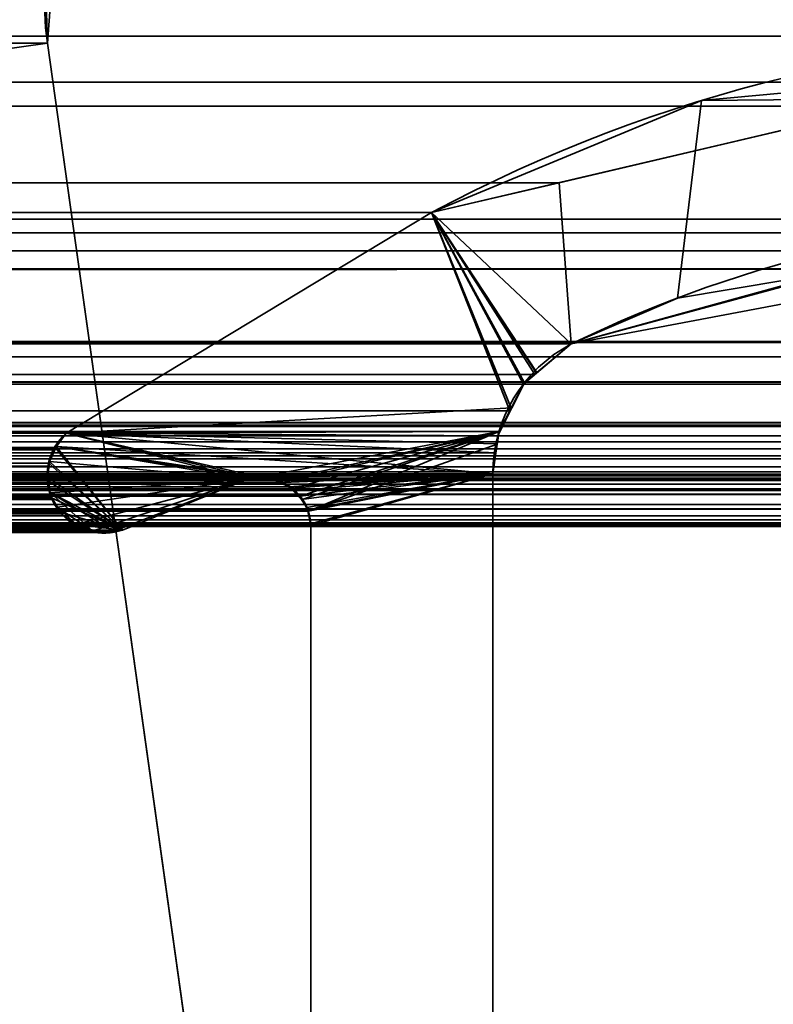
# Model space of a CAD drawing. Header units: millimetres. Extents: x -603 to 3703, y -121 to 193.
# Tile 277 of 656: x 401.39 to 405.55, y 8.9 to 14.33. Entities that reach past the tile are written whole.
import ezdxf

# ---------------------------------------------------------------- set-up
doc = ezdxf.new("R2010")
doc.units = ezdxf.units.MM
doc.layers.add('151', color=7, linetype='Continuous', true_color=0xffffff)

# ---------------------------------------------------------------- blocks, each defined once
blk = doc.blocks.new('UG_SURFACE_001')
at = {"layer": '151', "color": 252, "linetype": 'Continuous', "lineweight": 35}
for points in [[(603, -18, 2212.25), (603, 174.4, 2212.25), (-603, 174.4, 2212.25), (-603, -18, 2212.25)], [(-453, -18, 2062.2499), (-453, 174.4, 2062.2499), (453, 174.4, 2062.2499), (453, -18, 2062.2499)]]:
    blk.add_3dface(points, dxfattribs=at)
blk = doc.blocks.new('UG_SURFACE_010')
at = {"layer": '151', "color": 7, "linetype": 'Continuous', "lineweight": 35}
for points in [[(-409.1801, 13.8524, 2018.43), (409.1801, 13.8524, 2018.43), (407.8079, 14.2393, 2017.0579)], [(-407.8079, 14.2393, 2017.0579), (-409.1801, 13.8524, 2018.43), (407.8079, 14.2393, 2017.0579)], [(407.8079, 14.2393, 2017.0579), (406.7246, 13.9851, 2015.9745), (-406.7246, 13.9851, 2015.9745), (-407.8079, 14.2393, 2017.0579)], [(404.3656, 13.4315, 2013.6156), (-404.3656, 13.4315, 2013.6156), (-406.7246, 13.9851, 2015.9745), (406.7246, 13.9851, 2015.9745)], [(406.2989, 13.0566, 2015.5489), (404.4322, 12.5427, 2013.6821), (404.3656, 13.4315, 2013.6156), (406.7246, 13.9851, 2015.9745)], [(409.1801, 13.8524, 2018.43), (-409.1801, 13.8524, 2018.43), (-411.652, 13.1555, 2020.9019), (411.652, 13.1555, 2020.9019)], [(403.663, 13.2666, 2012.913), (-403.663, 13.2666, 2012.913), (-404.3656, 13.4315, 2013.6156), (404.3656, 13.4315, 2013.6156)], [(403.663, 13.2666, 2012.913), (404.3656, 13.4315, 2013.6156), (404.4322, 12.5427, 2013.6821), (404.2326, 12.3749, 2013.4826)], [(403.663, 13.2666, 2012.913), (401.6499, 12.0514, 2010.9), (-401.6499, 12.0514, 2010.9), (-403.663, 13.2666, 2012.913)], [(404.0937, 12.1752, 2013.3438), (404.0347, 12.0607, 2013.2847), (401.6499, 12.0514, 2010.9), (403.663, 13.2666, 2012.913)], [(403.663, 13.2666, 2012.913), (404.1691, 12.3216, 2013.4192), (404.0937, 12.1752, 2013.3438)], [(404.2326, 12.3749, 2013.4826), (404.1691, 12.3216, 2013.4192), (403.663, 13.2666, 2012.913)], [(406.9324, 13.231, 2016.1824), (-408.4429, 13.138, 2017.6928), (-408.0881, 13.2339, 2017.338)], [(406.9324, 13.231, 2016.1824), (408.4286, 12.9555, 2017.6785), (-408.4429, 13.138, 2017.6928)], [(-408.0881, 13.2339, 2017.338), (406.2989, 13.0566, 2015.5489), (406.9324, 13.231, 2016.1824)], [(-408.0881, 13.2339, 2017.338), (-406.3101, 12.8978, 2015.5602), (406.2989, 13.0566, 2015.5489)], [(413.4445, 12.0875, 2022.6946), (411.652, 13.1555, 2020.9019), (-411.652, 13.1555, 2020.9019), (-413.4445, 12.0875, 2022.6946)], [(-410.595, 12.5565, 2019.845), (-408.4429, 13.138, 2017.6928), (408.4286, 12.9555, 2017.6785)], [(406.2989, 13.0566, 2015.5489), (-406.3101, 12.8978, 2015.5602), (-404.4322, 12.5427, 2013.6821)], [(-404.4322, 12.5427, 2013.6821), (404.4322, 12.5427, 2013.6821), (406.2989, 13.0566, 2015.5489)], [(408.4286, 12.9555, 2017.6785), (410.595, 12.5565, 2019.845), (-410.595, 12.5565, 2019.845)], [(-410.7077, 12.4722, 2019.9578), (-410.595, 12.5565, 2019.845), (410.595, 12.5565, 2019.845)], [(410.595, 12.5565, 2019.845), (410.605, 12.552, 2019.855), (-410.7077, 12.4722, 2019.9578)], [(410.605, 12.552, 2019.855), (410.7073, 12.4721, 2019.9573), (-410.7077, 12.4722, 2019.9578)], [(404.4322, 12.5427, 2013.6821), (-404.4322, 12.5427, 2013.6821), (-404.2326, 12.3749, 2013.4826), (404.2326, 12.3749, 2013.4826)], [(410.886, 12.3326, 2020.1359), (-410.8725, 12.3488, 2020.1225), (-410.7077, 12.4722, 2019.9578)], [(-410.7077, 12.4722, 2019.9578), (410.7073, 12.4721, 2019.9573), (410.886, 12.3326, 2020.1359)], [(404.1691, 12.3216, 2013.4192), (-404.2326, 12.3749, 2013.4826), (-404.1691, 12.3216, 2013.4192)], [(404.1691, 12.3216, 2013.4192), (404.2326, 12.3749, 2013.4826), (-404.2326, 12.3749, 2013.4826)], [(411.0107, 12.1085, 2020.2608), (-411.0101, 12.1078, 2020.2601), (-410.8901, 12.318, 2020.1402)], [(410.886, 12.3326, 2020.1359), (-410.8901, 12.318, 2020.1402), (-410.8725, 12.3488, 2020.1225)], [(410.886, 12.3326, 2020.1359), (410.8926, 12.3208, 2020.1426), (-410.8901, 12.318, 2020.1402)], [(-410.8901, 12.318, 2020.1402), (410.8926, 12.3208, 2020.1426), (411.0107, 12.1085, 2020.2608)], [(-404.1691, 12.3216, 2013.4192), (404.0937, 12.1752, 2013.3438), (404.1691, 12.3216, 2013.4192)], [(-404.1691, 12.3216, 2013.4192), (-404.0937, 12.1752, 2013.3438), (404.0937, 12.1752, 2013.3438)], [(404.0347, 12.0607, 2013.2847), (-404.0937, 12.1752, 2013.3438), (-404.0347, 12.0607, 2013.2847)], [(404.0347, 12.0607, 2013.2847), (404.0937, 12.1752, 2013.3438), (-404.0937, 12.1752, 2013.3438)], [(411.0184, 12.0946, 2020.2684), (-411.0196, 12.0912, 2020.2696), (-411.0101, 12.1078, 2020.2601)], [(-411.0101, 12.1078, 2020.2601), (411.0107, 12.1085, 2020.2608), (411.0184, 12.0946, 2020.2684)], [(413.4445, 12.0875, 2022.6946), (-413.4445, 12.0875, 2022.6946), (-413.4978, 12.0368, 2022.7478), (413.4978, 12.0368, 2022.7478)], [(411.0184, 12.0946, 2020.2684), (-411.0615, 11.8663, 2020.3116), (-411.0196, 12.0912, 2020.2696)], [(411.0184, 12.0946, 2020.2684), (411.0615, 11.8663, 2020.3116), (-411.0615, 11.8663, 2020.3116)], [(-404.0347, 12.0607, 2013.2847), (404.0171, 11.9423, 2013.267), (404.0347, 12.0607, 2013.2847)], [(-404.0347, 12.0607, 2013.2847), (-404.0171, 11.9423, 2013.267), (404.0171, 11.9423, 2013.267)], [(-401.5873, 11.9733, 2010.8373), (-401.6499, 12.0514, 2010.9), (401.6499, 12.0514, 2010.9)], [(401.6499, 12.0514, 2010.9), (401.5881, 11.972, 2010.838), (-401.5873, 11.9733, 2010.8373)], [(401.5881, 11.972, 2010.838), (401.6499, 12.0514, 2010.9), (402.6485, 11.798, 2011.8985), (401.96, 11.5173, 2011.21)], [(401.6499, 12.0514, 2010.9), (404.0347, 12.0607, 2013.2847), (404.0171, 11.9423, 2013.267)], [(401.6499, 12.0514, 2010.9), (402.7161, 11.8082, 2011.9662), (402.682, 11.8051, 2011.9321)], [(402.682, 11.8051, 2011.9321), (402.6485, 11.798, 2011.8985), (401.6499, 12.0514, 2010.9)], [(402.8019, 11.7896, 2012.0518), (402.7161, 11.8082, 2011.9662), (401.6499, 12.0514, 2010.9), (404, 11.8277, 2013.2501)], [(404.0171, 11.9423, 2013.267), (404, 11.8277, 2013.2501), (401.6499, 12.0514, 2010.9)], [(-413.5326, 12.0036, 2022.7826), (-413.5506, 11.9642, 2022.8007), (413.5506, 11.9642, 2022.8007)], [(413.5326, 12.0036, 2022.7826), (413.4978, 12.0368, 2022.7478), (-413.4978, 12.0368, 2022.7478), (-413.5326, 12.0036, 2022.7826)], [(-413.5326, 12.0036, 2022.7826), (413.5506, 11.9642, 2022.8007), (413.5326, 12.0036, 2022.7826)], [(413.5506, 11.9642, 2022.8007), (-413.5506, 11.9642, 2022.8007), (-413.5682, 11.9257, 2022.8181), (413.5682, 11.9257, 2022.8181)], [(404.0171, 11.9423, 2013.267), (-404.0171, 11.9423, 2013.267), (-404, 11.8277, 2013.2501), (404, 11.8277, 2013.2501)], [(-401.5826, 11.9675, 2010.8325), (-401.5873, 11.9733, 2010.8373), (401.5881, 11.972, 2010.838)], [(-401.5826, 11.9675, 2010.8325), (401.5881, 11.972, 2010.838), (401.5783, 11.9593, 2010.8283)], [(401.5783, 11.9593, 2010.8283), (-401.5528, 11.8865, 2010.8027), (-401.5826, 11.9675, 2010.8325)], [(401.5783, 11.9593, 2010.8283), (401.5539, 11.8859, 2010.8039), (-401.5528, 11.8865, 2010.8027)], [(401.96, 11.5173, 2011.21), (401.5539, 11.8859, 2010.8039), (401.5783, 11.9593, 2010.8283), (401.5881, 11.972, 2010.838)], [(-413.5758, 11.9091, 2022.8257), (-413.5839, 11.838, 2022.8338), (413.5839, 11.838, 2022.8338)], [(413.5758, 11.9091, 2022.8257), (413.5682, 11.9257, 2022.8181), (-413.5682, 11.9257, 2022.8181), (-413.5758, 11.9091, 2022.8257)], [(-413.5758, 11.9091, 2022.8257), (413.5839, 11.838, 2022.8338), (413.5758, 11.9091, 2022.8257)], [(-401.5502, 11.8796, 2010.8001), (-401.5528, 11.8865, 2010.8027), (401.5539, 11.8859, 2010.8039)], [(-401.5502, 11.8796, 2010.8001), (401.5539, 11.8859, 2010.8039), (401.5482, 11.8687, 2010.7982)], [(401.5464, 11.7907, 2010.7963), (401.5482, 11.8687, 2010.7982), (401.5539, 11.8859, 2010.8039), (401.96, 11.5173, 2011.21)], [(413.5854, 11.8249, 2022.8353), (-413.5839, 11.838, 2022.8338), (-413.5854, 11.8249, 2022.8353)], [(413.5854, 11.8249, 2022.8353), (413.5839, 11.838, 2022.8338), (-413.5839, 11.838, 2022.8338)], [(-411.0615, 6.7187, 2020.3116), (-411.0615, 11.8663, 2020.3116), (411.0615, 11.8663, 2020.3116), (411.0615, 6.7187, 2020.3116)], [(-404, 11.8277, 2013.2501), (-404, 5.7035, 2013.2501), (404, 5.7035, 2013.2501), (404, 11.8277, 2013.2501)], [(401.5482, 11.8687, 2010.7982), (-401.5448, 11.7907, 2010.7949), (-401.5502, 11.8796, 2010.8001)], [(401.5482, 11.8687, 2010.7982), (401.5464, 11.7907, 2010.7963), (-401.5448, 11.7907, 2010.7949)], [(404, 11.8277, 2013.2501), (402.8453, 11.7801, 2012.0952), (402.8019, 11.7896, 2012.0518)], [(402.8748, 11.7564, 2012.1248), (402.8453, 11.7801, 2012.0952), (404, 11.8277, 2013.2501)], [(404, 11.8277, 2013.2501), (402.9386, 11.705, 2012.1887), (402.8748, 11.7564, 2012.1248)], [(402.9801, 11.6291, 2012.2302), (402.9388, 11.7047, 2012.1887), (402.9386, 11.705, 2012.1887), (404, 11.8277, 2013.2501)], [(404, 11.8277, 2013.2501), (402.9838, 11.6222, 2012.2337), (402.9801, 11.6291, 2012.2302)], [(402.9963, 11.5516, 2012.2464), (402.9838, 11.6222, 2012.2337), (404, 11.8277, 2013.2501)], [(404, 11.8277, 2013.2501), (402.9979, 11.5427, 2012.2478), (402.9963, 11.5516, 2012.2464)], [(402.9979, 7.7467, 2012.2478), (402.9979, 11.5427, 2012.2478), (404, 11.8277, 2013.2501), (404, 5.7035, 2013.2501)], [(-413.5854, 11.8249, 2022.8353), (-413.572, 11.7445, 2022.8219), (413.572, 11.7445, 2022.8219), (413.5854, 11.8249, 2022.8353)], [(412.3996, 11.8171, 2021.6496), (413.1971, 11.5484, 2022.4471), (-413.1971, 11.5484, 2022.4471), (-412.3996, 11.8171, 2021.6496)], [(412.3996, 11.8171, 2021.6496), (-412.3996, 11.8171, 2021.6496), (-412.3857, 11.8169, 2021.6358)], [(412.3439, 11.826, 2021.5938), (-412.3857, 11.8169, 2021.6358), (-412.3131, 11.8159, 2021.5631)], [(412.3439, 11.826, 2021.5938), (412.3856, 11.8193, 2021.6355), (-412.3857, 11.8169, 2021.6358)], [(-412.3857, 11.8169, 2021.6358), (412.3856, 11.8193, 2021.6355), (412.3996, 11.8171, 2021.6496)], [(-412.3131, 11.8159, 2021.5631), (412.3137, 11.8195, 2021.5638), (412.3439, 11.826, 2021.5938)], [(412.3137, 11.8195, 2021.5638), (-412.3131, 11.8159, 2021.5631), (-412.26, 11.8152, 2021.5101)], [(-412.26, 11.8152, 2021.5101), (412.2388, 11.8035, 2021.4889), (412.3137, 11.8195, 2021.5638)], [(-412.26, 11.8152, 2021.5101), (-412.2396, 11.8032, 2021.4896), (412.2388, 11.8035, 2021.4889)], [(412.2226, 11.8, 2021.4727), (412.2388, 11.8035, 2021.4889), (-412.2396, 11.8032, 2021.4896)], [(412.2042, 11.7898, 2021.4543), (-412.2396, 11.8032, 2021.4896), (-412.1823, 11.7697, 2021.4324)], [(412.2042, 11.7898, 2021.4543), (412.2226, 11.8, 2021.4727), (-412.2396, 11.8032, 2021.4896)], [(-412.1823, 11.7697, 2021.4324), (412.1832, 11.7696, 2021.4331), (412.2042, 11.7898, 2021.4543)], [(402.8453, 11.7801, 2012.0952), (-402.8748, 11.7564, 2012.1248), (-402.8453, 11.7801, 2012.0952)], [(402.8453, 11.7801, 2012.0952), (402.8748, 11.7564, 2012.1248), (-402.8748, 11.7564, 2012.1248)], [(-402.8453, 11.7801, 2012.0952), (-402.8019, 11.7896, 2012.0518), (402.8019, 11.7896, 2012.0518), (402.8453, 11.7801, 2012.0952)], [(402.8019, 11.7896, 2012.0518), (-402.8019, 11.7896, 2012.0518), (-402.7161, 11.8082, 2011.9662), (402.7161, 11.8082, 2011.9662)], [(402.682, 11.8051, 2011.9321), (-402.7161, 11.8082, 2011.9662), (-402.682, 11.8051, 2011.9321)], [(402.682, 11.8051, 2011.9321), (402.7161, 11.8082, 2011.9662), (-402.7161, 11.8082, 2011.9662)], [(-402.682, 11.8051, 2011.9321), (402.6485, 11.798, 2011.8985), (402.682, 11.8051, 2011.9321)], [(-402.682, 11.8051, 2011.9321), (-402.6485, 11.798, 2011.8985), (402.6485, 11.798, 2011.8985)], [(401.96, 11.5173, 2011.21), (402.6485, 11.798, 2011.8985), (-402.6485, 11.798, 2011.8985), (-401.96, 11.5173, 2011.21)], [(401.5461, 11.777, 2010.7961), (-401.5684, 11.6955, 2010.8185), (-401.5656, 11.7002, 2010.8156)], [(401.5461, 11.777, 2010.7961), (401.5689, 11.6953, 2010.819), (-401.5684, 11.6955, 2010.8185)], [(-401.5656, 11.7002, 2010.8156), (401.5464, 11.7907, 2010.7963), (401.5461, 11.777, 2010.7961)], [(-401.5656, 11.7002, 2010.8156), (-401.5448, 11.7899, 2010.7949), (401.5464, 11.7907, 2010.7963)], [(-401.5448, 11.7899, 2010.7949), (-401.5448, 11.7907, 2010.7949), (401.5464, 11.7907, 2010.7963)], [(401.96, 11.5173, 2011.21), (401.5689, 11.6953, 2010.819), (401.5461, 11.777, 2010.7961), (401.5464, 11.7907, 2010.7963)], [(413.572, 11.7445, 2022.8219), (-413.572, 11.7445, 2022.8219), (-413.5677, 11.736, 2022.8176), (413.5677, 11.736, 2022.8176)], [(413.5677, 11.736, 2022.8176), (-413.5677, 11.736, 2022.8176), (-413.5287, 11.6585, 2022.7787)], [(413.5287, 11.6585, 2022.7787), (413.5677, 11.736, 2022.8176), (-413.5287, 11.6585, 2022.7787)], [(412.1832, 11.7696, 2021.4331), (-412.1823, 11.7697, 2021.4324), (-412.1634, 11.7586, 2021.4133)], [(-412.1634, 11.7586, 2021.4133), (412.1262, 11.7148, 2021.3761), (412.1832, 11.7696, 2021.4331)], [(-412.1634, 11.7586, 2021.4133), (-412.1286, 11.7112, 2021.3785), (412.1262, 11.7148, 2021.3761)], [(-402.9386, 11.705, 2012.1887), (-402.8748, 11.7564, 2012.1248), (402.8748, 11.7564, 2012.1248), (402.9386, 11.705, 2012.1887)], [(412.1259, 11.7145, 2021.3759), (412.1262, 11.7148, 2021.3761), (-412.1286, 11.7112, 2021.3785)], [(412.1259, 11.7145, 2021.3759), (-412.1286, 11.7112, 2021.3785), (-412.1071, 11.6819, 2021.3571)], [(-412.1071, 11.6819, 2021.3571), (412.0888, 11.6334, 2021.3387), (412.1259, 11.7145, 2021.3759)], [(-412.1071, 11.6819, 2021.3571), (-412.0888, 11.6334, 2021.3387), (412.0888, 11.6334, 2021.3387)], [(402.9801, 11.6291, 2012.2302), (-402.9801, 11.6291, 2012.2302), (-402.9388, 11.7047, 2012.1887), (402.9388, 11.7047, 2012.1887)], [(402.9388, 11.7047, 2012.1887), (-402.9388, 11.7047, 2012.1887), (-402.9386, 11.705, 2012.1887)], [(402.9386, 11.705, 2012.1887), (402.9388, 11.7047, 2012.1887), (-402.9386, 11.705, 2012.1887)], [(401.5713, 11.6865, 2010.8213), (-401.6166, 11.6167, 2010.8666), (-401.5684, 11.6955, 2010.8185)], [(401.5713, 11.6865, 2010.8213), (401.6164, 11.6165, 2010.8664), (-401.6166, 11.6167, 2010.8666)], [(-401.5684, 11.6955, 2010.8185), (401.5689, 11.6953, 2010.819), (401.5713, 11.6865, 2010.8213)], [(401.6164, 11.6165, 2010.8664), (401.5713, 11.6865, 2010.8213), (401.5689, 11.6953, 2010.819), (401.96, 11.5173, 2011.21)], [(-413.5287, 11.6585, 2022.7787), (-413.5278, 11.6576, 2022.7778), (413.5278, 11.6576, 2022.7778), (413.5287, 11.6585, 2022.7787)], [(413.5278, 11.6576, 2022.7778), (-413.5278, 11.6576, 2022.7778), (-413.4589, 11.5964, 2022.7089), (413.4589, 11.5964, 2022.7089)], [(412.0888, 7.3541, 2021.3387), (412.0888, 11.6334, 2021.3387), (-412.0888, 11.6334, 2021.3387), (-412.0888, 7.3541, 2021.3387)], [(402.9838, 11.6222, 2012.2337), (-402.9963, 11.5516, 2012.2464), (-402.9838, 11.6222, 2012.2337)], [(402.9838, 11.6222, 2012.2337), (402.9963, 11.5516, 2012.2464), (-402.9963, 11.5516, 2012.2464)], [(-402.9838, 11.6222, 2012.2337), (-402.9801, 11.6291, 2012.2302), (402.9801, 11.6291, 2012.2302), (402.9838, 11.6222, 2012.2337)], [(-401.6227, 11.6068, 2010.8726), (-401.6166, 11.6167, 2010.8666), (401.6164, 11.6165, 2010.8664)], [(401.6164, 11.6165, 2010.8664), (401.6227, 11.6068, 2010.8726), (-401.6227, 11.6068, 2010.8726)], [(401.96, 11.5173, 2011.21), (401.7019, 11.5484, 2010.952), (401.6227, 11.6068, 2010.8726), (401.6164, 11.6165, 2010.8664)], [(413.4589, 11.5964, 2022.7089), (-413.4589, 11.5964, 2022.7089), (-413.4325, 11.573, 2022.6824)], [(413.4325, 11.573, 2022.6824), (413.4589, 11.5964, 2022.7089), (-413.4325, 11.573, 2022.6824)], [(413.4325, 11.573, 2022.6824), (-413.4325, 11.573, 2022.6824), (-413.4017, 11.558, 2022.6517)], [(413.4017, 11.558, 2022.6517), (413.4325, 11.573, 2022.6824), (-413.4017, 11.558, 2022.6517)], [(-413.4017, 11.558, 2022.6517), (-413.3787, 11.5549, 2022.6288), (413.3787, 11.5549, 2022.6288), (413.4017, 11.558, 2022.6517)], [(401.7019, 11.5484, 2010.952), (-401.7021, 11.5516, 2010.952), (-401.6545, 11.5755, 2010.9046)], [(-401.6545, 11.5755, 2010.9046), (401.6227, 11.6068, 2010.8726), (401.7019, 11.5484, 2010.952)], [(-401.6545, 11.5755, 2010.9046), (-401.6227, 11.6068, 2010.8726), (401.6227, 11.6068, 2010.8726)], [(413.3787, 11.5549, 2022.6288), (-413.3787, 11.5549, 2022.6288), (-413.2904, 11.543, 2022.5403), (413.2904, 11.543, 2022.5403)], [(413.2478, 11.5372, 2022.4979), (-413.2904, 11.543, 2022.5403), (-413.2478, 11.5372, 2022.4979)], [(413.2478, 11.5372, 2022.4979), (413.2904, 11.543, 2022.5403), (-413.2904, 11.543, 2022.5403)], [(-413.2478, 11.5372, 2022.4979), (413.1971, 11.5484, 2022.4471), (413.2478, 11.5372, 2022.4979)], [(-413.2478, 11.5372, 2022.4979), (-413.1971, 11.5484, 2022.4471), (413.1971, 11.5484, 2022.4471)], [(402.9979, 11.5427, 2012.2478), (-402.9979, 11.5427, 2012.2478), (-402.9963, 11.5516, 2012.2464), (402.9963, 11.5516, 2012.2464)], [(402.9979, 11.5427, 2012.2478), (402.9979, 7.7467, 2012.2478), (-402.9979, 7.7467, 2012.2478), (-402.9979, 11.5427, 2012.2478)], [(-401.96, 11.5173, 2011.21), (-401.8739, 11.5128, 2011.1239), (401.8747, 11.5076, 2011.1246)], [(401.8747, 11.5076, 2011.1246), (401.9031, 11.5036, 2011.153), (-401.96, 11.5173, 2011.21)], [(401.9031, 11.5036, 2011.153), (401.96, 11.5173, 2011.21), (-401.96, 11.5173, 2011.21)], [(401.8747, 11.5076, 2011.1246), (-401.8739, 11.5128, 2011.1239), (-401.7878, 11.5084, 2011.0378)], [(-401.7878, 11.5084, 2011.0378), (401.7785, 11.5211, 2011.0285), (401.8747, 11.5076, 2011.1246)], [(-401.7878, 11.5084, 2011.0378), (-401.7784, 11.5132, 2011.0283), (401.7785, 11.5211, 2011.0285)], [(401.7296, 11.528, 2010.9797), (-401.7784, 11.5132, 2011.0283), (-401.7021, 11.5516, 2010.952)], [(401.7296, 11.528, 2010.9797), (401.7785, 11.5211, 2011.0285), (-401.7784, 11.5132, 2011.0283)], [(-401.7021, 11.5516, 2010.952), (401.7019, 11.5484, 2010.952), (401.7296, 11.528, 2010.9797)], [(401.8747, 11.5076, 2011.1246), (401.7785, 11.5211, 2011.0285), (401.7019, 11.5484, 2010.952), (401.96, 11.5173, 2011.21)], [(401.7785, 11.5211, 2011.0285), (401.7296, 11.528, 2010.9797), (401.7019, 11.5484, 2010.952)], [(401.96, 11.5173, 2011.21), (401.9031, 11.5036, 2011.153), (401.8747, 11.5076, 2011.1246)]]:
    blk.add_3dface(points, dxfattribs=at)
blk = doc.blocks.new('UG_SURFACE_011')
at = {"layer": '151', "color": 7, "linetype": 'Continuous', "lineweight": 35}
for points in [[(405.9286, 12.9478, -8.75), (405.0178, 12.7957, -8.75), (405.1509, 13.8847, -8.75), (406.3276, 13.9927, -8.75)], [(406.343, 13.8955, 2015.5931), (406.3276, 13.9927, -8.75), (405.1509, 13.8847, -8.75)], [(403.663, 13.2666, 2012.913), (406.343, 13.8955, 2015.5931), (405.1509, 13.8847, -8.75)], [(406.343, 13.8955, 2015.5931), (403.663, 13.2666, 2012.913), (404.4322, 12.5427, 2013.6821), (405.9314, 12.8262, 2015.1813)], [(405.1509, 13.8847, -8.75), (403.663, 13.2666, -8.75), (403.663, 13.2666, 2012.913)], [(405.0178, 12.7957, -8.75), (404.4322, 12.5427, -8.75), (403.663, 13.2666, -8.75), (405.1509, 13.8847, -8.75)], [(403.663, 13.2666, -8.75), (401.6499, 12.0514, -8.75), (401.6499, 12.0514, 2010.9), (403.663, 13.2666, 2012.913)], [(401.6499, 12.0514, -8.75), (403.663, 13.2666, -8.75), (404.1743, 12.3282, -8.75), (404.1058, 12.1916, -8.75)], [(403.663, 13.2666, 2012.913), (401.6499, 12.0514, 2010.9), (404.0347, 12.0607, 2013.2847), (404.1008, 12.1889, 2013.3507)], [(403.663, 13.2666, -8.75), (404.4322, 12.5427, -8.75), (404.243, 12.3854, -8.75)], [(404.243, 12.3854, -8.75), (404.1743, 12.3282, -8.75), (403.663, 13.2666, -8.75)], [(403.663, 13.2666, 2012.913), (404.1691, 12.3216, 2013.4192), (404.2403, 12.3814, 2013.4904)], [(404.2403, 12.3814, 2013.4904), (404.4322, 12.5427, 2013.6821), (403.663, 13.2666, 2012.913)], [(404.1008, 12.1889, 2013.3507), (404.1691, 12.3216, 2013.4192), (403.663, 13.2666, 2012.913)], [(405.9286, 12.9478, -8.75), (405.9314, 12.8262, 2015.1813), (404.4322, 12.5427, 2013.6821)], [(404.4322, 12.5427, 2013.6821), (405.0178, 12.7957, -8.75), (405.9286, 12.9478, -8.75)], [(404.4322, 12.5427, 2013.6821), (404.4322, 12.5427, -8.75), (405.0178, 12.7957, -8.75)], [(404.4322, 12.5427, -8.75), (404.4322, 12.5427, 2013.6821), (404.2403, 12.3814, 2013.4904)], [(404.2403, 12.3814, 2013.4904), (404.243, 12.3854, -8.75), (404.4322, 12.5427, -8.75)], [(404.243, 12.3854, -8.75), (404.2403, 12.3814, 2013.4904), (404.1691, 12.3216, 2013.4192)], [(404.1691, 12.3216, 2013.4192), (404.1743, 12.3282, -8.75), (404.243, 12.3854, -8.75)], [(404.1691, 12.3216, 2013.4192), (404.1008, 12.1889, 2013.3507), (404.1058, 12.1916, -8.75)], [(404.1691, 12.3216, 2013.4192), (404.1058, 12.1916, -8.75), (404.1743, 12.3282, -8.75)], [(404.1058, 12.1916, -8.75), (404.0276, 12.0359, -8.75), (401.6499, 12.0514, -8.75)], [(404.0276, 12.0359, -8.75), (404.1058, 12.1916, -8.75), (404.1008, 12.1889, 2013.3507)], [(404.0276, 12.0359, -8.75), (404.1008, 12.1889, 2013.3507), (404.0347, 12.0607, 2013.2847)], [(401.6499, 12.0514, -8.75), (401.5957, 11.9786, -8.75), (401.5933, 11.9786, 2010.8433)], [(401.5933, 11.9786, 2010.8433), (401.6499, 12.0514, 2010.9), (401.6499, 12.0514, -8.75)], [(401.96, 11.5173, 2011.21), (402.6485, 11.798, 2011.8985), (401.6499, 12.0514, 2010.9), (401.5933, 11.9786, 2010.8433)], [(404.0219, 11.9929, -8.75), (404, 11.8277, -8.75), (401.5957, 11.9786, -8.75), (401.6499, 12.0514, -8.75)], [(402.682, 11.8051, 2011.9321), (402.7161, 11.8082, 2011.9662), (404.0347, 12.0607, 2013.2847), (401.6499, 12.0514, 2010.9)], [(401.6499, 12.0514, -8.75), (404.0276, 12.0359, -8.75), (404.0219, 11.9929, -8.75)], [(401.6499, 12.0514, 2010.9), (402.6485, 11.798, 2011.8985), (402.682, 11.8051, 2011.9321)], [(404.0347, 12.0607, 2013.2847), (402.7161, 11.8082, 2011.9662), (402.8116, 11.7875, 2012.0616)], [(402.8116, 11.7875, 2012.0616), (402.8453, 11.7801, 2012.0952), (404.0347, 12.0607, 2013.2847)], [(404.0347, 12.0607, 2013.2847), (402.8453, 11.7801, 2012.0952), (402.8899, 11.7442, 2012.1398)], [(402.8899, 11.7442, 2012.1398), (402.9386, 11.705, 2012.1887), (404.0347, 12.0607, 2013.2847)], [(404.0347, 12.0607, 2013.2847), (402.9386, 11.705, 2012.1887), (402.9489, 11.6862, 2012.1989)], [(402.9489, 11.6862, 2012.1989), (402.9838, 11.6222, 2012.2337), (404.0347, 12.0607, 2013.2847)], [(404.0244, 11.9915, 2013.2744), (404.0347, 12.0607, 2013.2847), (402.9838, 11.6222, 2012.2337), (402.9839, 11.6216, 2012.234)], [(404.0347, 12.0607, 2013.2847), (404.0219, 11.9929, -8.75), (404.0276, 12.0359, -8.75)], [(404.0347, 12.0607, 2013.2847), (404.0244, 11.9915, 2013.2744), (404.0219, 11.9929, -8.75)], [(402.9839, 11.6216, 2012.234), (402.9979, 11.5427, 2012.2478), (404, 11.8277, 2013.2501), (404.0244, 11.9915, 2013.2744)], [(404.0219, 11.9929, -8.75), (404.0244, 11.9915, 2013.2744), (404, 11.8277, 2013.2501)], [(404, 11.8277, 2013.2501), (404, 11.8277, -8.75), (404.0219, 11.9929, -8.75)], [(401.5957, 11.9786, -8.75), (401.5724, 11.9473, -8.75), (401.557, 11.8953, 2010.807)], [(401.557, 11.8953, 2010.807), (401.5783, 11.9593, 2010.8283), (401.5957, 11.9786, -8.75)], [(401.5933, 11.9786, 2010.8433), (401.5783, 11.9593, 2010.8283), (401.557, 11.8953, 2010.807), (401.96, 11.5173, 2011.21)], [(401.5724, 11.9473, -8.75), (401.5595, 11.8957, -8.75), (401.557, 11.8953, 2010.807)], [(401.5595, 11.8957, -8.75), (401.5724, 11.9473, -8.75), (401.5957, 11.9786, -8.75), (402.6485, 11.798, -8.75)], [(401.5783, 11.9593, 2010.8283), (401.5933, 11.9786, 2010.8433), (401.5957, 11.9786, -8.75)], [(401.5957, 11.9786, -8.75), (402.7161, 11.8082, -8.75), (402.682, 11.8051, -8.75)], [(402.682, 11.8051, -8.75), (402.6485, 11.798, -8.75), (401.5957, 11.9786, -8.75)], [(402.7161, 11.8082, -8.75), (401.5957, 11.9786, -8.75), (404, 11.8277, -8.75)], [(401.5595, 11.8957, -8.75), (401.5443, 11.835, -8.75), (401.5469, 11.8101, 2010.7968)], [(401.5478, 11.8108, -8.75), (401.5443, 11.835, -8.75), (401.5595, 11.8957, -8.75), (402.6485, 11.798, -8.75)], [(401.5469, 11.8101, 2010.7968), (401.5482, 11.8687, 2010.7982), (401.5595, 11.8957, -8.75)], [(401.96, 11.5173, 2011.21), (401.557, 11.8953, 2010.807), (401.5482, 11.8687, 2010.7982), (401.5469, 11.8101, 2010.7968)], [(401.5482, 11.8687, 2010.7982), (401.557, 11.8953, 2010.807), (401.5595, 11.8957, -8.75)], [(401.5443, 11.835, -8.75), (401.5478, 11.8108, -8.75), (401.5469, 11.8101, 2010.7968)], [(402.8117, 11.7909, -8.75), (402.7161, 11.8082, -8.75), (404, 11.8277, -8.75)], [(404, 11.8277, -8.75), (402.8279, 11.7879, -8.75), (402.8117, 11.7909, -8.75)], [(402.8906, 11.7476, -8.75), (402.8279, 11.7879, -8.75), (404, 11.8277, -8.75)], [(404, 11.8277, -8.75), (402.9121, 11.7338, -8.75), (402.8906, 11.7476, -8.75)], [(402.9461, 11.685, -8.75), (402.9121, 11.7338, -8.75), (404, 11.8277, -8.75)], [(404, 11.8277, -8.75), (402.9763, 11.6419, -8.75), (402.9461, 11.685, -8.75)], [(402.9808, 11.6209, -8.75), (402.9763, 11.6419, -8.75), (404, 11.8277, -8.75)], [(404, 11.8277, -8.75), (402.9979, 11.5427, -8.75), (402.9808, 11.6209, -8.75)], [(404, 11.8277, -8.75), (404, 5.7035, -8.75), (402.9979, 7.7467, -8.75), (402.9979, 11.5427, -8.75)], [(404, 5.7035, 2013.2501), (404, 11.8277, 2013.2501), (402.9979, 11.5427, 2012.2478), (402.9979, 7.7467, 2012.2478)], [(404, 11.8277, 2013.2501), (404, 5.7035, 2013.2501), (404, 5.7035, -8.75), (404, 11.8277, -8.75)], [(401.5461, 11.777, 2010.7961), (401.5478, 11.8108, -8.75), (401.5605, 11.7233, -8.75)], [(401.5461, 11.777, 2010.7961), (401.5469, 11.8101, 2010.7968), (401.5478, 11.8108, -8.75)], [(401.5469, 11.8101, 2010.7968), (401.5461, 11.777, 2010.7961), (401.5607, 11.7246, 2010.8106), (401.96, 11.5173, 2011.21)], [(401.5605, 11.7233, -8.75), (401.5607, 11.7246, 2010.8106), (401.5461, 11.777, 2010.7961)], [(402.6485, 11.798, -8.75), (401.5605, 11.7233, -8.75), (401.5478, 11.8108, -8.75)], [(402.6485, 11.798, -8.75), (401.6005, 11.644, -8.75), (401.5628, 11.7075, -8.75), (401.5605, 11.7233, -8.75)], [(401.7024, 11.5477, -8.75), (401.6227, 11.6068, -8.75), (401.6005, 11.644, -8.75), (402.6485, 11.798, -8.75)], [(402.6485, 11.798, -8.75), (401.7987, 11.5127, -8.75), (401.7276, 11.529, -8.75), (401.7024, 11.5477, -8.75)], [(401.9027, 11.5083, -8.75), (401.8523, 11.5004, -8.75), (401.7987, 11.5127, -8.75), (402.6485, 11.798, -8.75)], [(402.6485, 11.798, -8.75), (401.96, 11.5173, -8.75), (401.9027, 11.5083, -8.75)], [(401.96, 11.5173, -8.75), (402.6485, 11.798, -8.75), (402.6485, 11.798, 2011.8985), (401.96, 11.5173, 2011.21)], [(402.682, 11.8051, 2011.9321), (402.6485, 11.798, -8.75), (402.682, 11.8051, -8.75)], [(402.682, 11.8051, 2011.9321), (402.6485, 11.798, 2011.8985), (402.6485, 11.798, -8.75)], [(402.682, 11.8051, -8.75), (402.7161, 11.8082, 2011.9662), (402.682, 11.8051, 2011.9321)], [(402.682, 11.8051, -8.75), (402.7161, 11.8082, -8.75), (402.7161, 11.8082, 2011.9662)], [(402.8117, 11.7909, -8.75), (402.8116, 11.7875, 2012.0616), (402.7161, 11.8082, 2011.9662)], [(402.7161, 11.8082, 2011.9662), (402.7161, 11.8082, -8.75), (402.8117, 11.7909, -8.75)], [(402.8116, 11.7875, 2012.0616), (402.8117, 11.7909, -8.75), (402.8279, 11.7879, -8.75)], [(402.8116, 11.7875, 2012.0616), (402.8279, 11.7879, -8.75), (402.8906, 11.7476, -8.75)], [(402.8906, 11.7476, -8.75), (402.8453, 11.7801, 2012.0952), (402.8116, 11.7875, 2012.0616)], [(402.8906, 11.7476, -8.75), (402.8899, 11.7442, 2012.1398), (402.8453, 11.7801, 2012.0952)], [(401.5713, 11.6865, 2010.8213), (401.5607, 11.7246, 2010.8106), (401.5605, 11.7233, -8.75)], [(401.5713, 11.6865, 2010.8213), (401.5605, 11.7233, -8.75), (401.5628, 11.7075, -8.75)], [(401.5607, 11.7246, 2010.8106), (401.7972, 11.5089, 2011.0471), (401.9032, 11.5143, 2011.1532)], [(401.7972, 11.5089, 2011.0471), (401.5607, 11.7246, 2010.8106), (401.5713, 11.6865, 2010.8213), (401.5985, 11.6444, 2010.8485)], [(401.9032, 11.5143, 2011.1532), (401.96, 11.5173, 2011.21), (401.5607, 11.7246, 2010.8106)], [(402.8899, 11.7442, 2012.1398), (402.8906, 11.7476, -8.75), (402.9121, 11.7338, -8.75)], [(402.9461, 11.685, -8.75), (402.9386, 11.705, 2012.1887), (402.8899, 11.7442, 2012.1398)], [(402.8899, 11.7442, 2012.1398), (402.9121, 11.7338, -8.75), (402.9461, 11.685, -8.75)], [(401.5628, 11.7075, -8.75), (401.5985, 11.6444, 2010.8485), (401.5713, 11.6865, 2010.8213)], [(401.5628, 11.7075, -8.75), (401.6005, 11.644, -8.75), (401.5985, 11.6444, 2010.8485)], [(402.9461, 11.685, -8.75), (402.9489, 11.6862, 2012.1989), (402.9386, 11.705, 2012.1887)], [(402.9489, 11.6862, 2012.1989), (402.9461, 11.685, -8.75), (402.9763, 11.6419, -8.75)], [(402.9763, 11.6419, -8.75), (402.9838, 11.6222, 2012.2337), (402.9489, 11.6862, 2012.1989)], [(401.6227, 11.6068, -8.75), (401.6227, 11.6068, 2010.8726), (401.5985, 11.6444, 2010.8485)], [(401.5985, 11.6444, 2010.8485), (401.6005, 11.644, -8.75), (401.6227, 11.6068, -8.75)], [(401.5985, 11.6444, 2010.8485), (401.6227, 11.6068, 2010.8726), (401.6545, 11.5755, 2010.9046), (401.7015, 11.5519, 2010.9515)], [(401.7015, 11.5519, 2010.9515), (401.7878, 11.5084, 2011.0378), (401.7972, 11.5089, 2011.0471), (401.5985, 11.6444, 2010.8485)], [(402.9838, 11.6222, 2012.2337), (402.9763, 11.6419, -8.75), (402.9808, 11.6209, -8.75)], [(402.9808, 11.6209, -8.75), (402.9839, 11.6216, 2012.234), (402.9838, 11.6222, 2012.2337)], [(402.9839, 11.6216, 2012.234), (402.9808, 11.6209, -8.75), (402.9979, 11.5427, -8.75)], [(402.9979, 11.5427, -8.75), (402.9979, 11.5427, 2012.2478), (402.9839, 11.6216, 2012.234)], [(401.6545, 11.5755, 2010.9046), (401.6227, 11.6068, -8.75), (401.7024, 11.5477, -8.75)], [(401.6545, 11.5755, 2010.9046), (401.6227, 11.6068, 2010.8726), (401.6227, 11.6068, -8.75)], [(401.7024, 11.5477, -8.75), (401.7015, 11.5519, 2010.9515), (401.6545, 11.5755, 2010.9046)], [(401.7878, 11.5084, 2011.0378), (401.7015, 11.5519, 2010.9515), (401.7024, 11.5477, -8.75)], [(401.7878, 11.5084, 2011.0378), (401.7024, 11.5477, -8.75), (401.7276, 11.529, -8.75)], [(401.7878, 11.5084, 2011.0378), (401.7276, 11.529, -8.75), (401.7987, 11.5127, -8.75)], [(401.7987, 11.5127, -8.75), (401.7972, 11.5089, 2011.0471), (401.7878, 11.5084, 2011.0378)], [(401.8523, 11.5004, -8.75), (401.9032, 11.5143, 2011.1532), (401.7972, 11.5089, 2011.0471)], [(401.7972, 11.5089, 2011.0471), (401.7987, 11.5127, -8.75), (401.8523, 11.5004, -8.75)], [(401.8523, 11.5004, -8.75), (401.9027, 11.5083, -8.75), (401.9032, 11.5143, 2011.1532)], [(401.9032, 11.5143, 2011.1532), (401.9027, 11.5083, -8.75), (401.96, 11.5173, -8.75)], [(401.96, 11.5173, -8.75), (401.96, 11.5173, 2011.21), (401.9032, 11.5143, 2011.1532)], [(402.9979, 11.5427, -8.75), (402.9979, 7.7467, -8.75), (402.9979, 7.7467, 2012.2478), (402.9979, 11.5427, 2012.2478)]]:
    blk.add_3dface(points, dxfattribs=at)
blk = doc.blocks.new('UG_SURFACE_035')
at = {"layer": '151', "color": 252, "linetype": 'Continuous', "lineweight": 35}
for points in [[(400.0599, 13.9913, 2009.31), (400.0384, 14.6483, 2009.2885), (401.5343, 14.5371, 2010.7844), (401.5453, 14.2001, 2010.7954)], [(-401.5343, 14.5371, 2010.7844), (-401.5453, 14.2001, 2010.7954), (401.5453, 14.2001, 2010.7954)], [(-401.5343, 14.5371, 2010.7844), (401.5453, 14.2001, 2010.7954), (401.5343, 14.5371, 2010.7844)], [(-414.5, -29.92, 2023.7501), (414.5, -29.92, 2023.7501), (414.5, 14.42, 2023.7501), (-414.5, 14.42, 2023.7501)], [(-413, -29.92, 2022.2499), (-413, 14.42, 2022.2499), (413, 14.42, 2022.2499), (413, -29.92, 2022.2499)], [(-401.5453, 14.2001, 2010.7954), (-402.4781, 7.5631, 2011.728), (402.4781, 7.5631, 2011.728), (401.5453, 14.2001, 2010.7954)], [(400.9927, 7.3544, 2010.2427), (400.0599, 13.9913, 2009.31), (401.5453, 14.2001, 2010.7954), (402.4781, 7.5631, 2011.728)]]:
    blk.add_3dface(points, dxfattribs=at)
blk = doc.blocks.new('UG_SURFACE_036')
at = {"layer": '151', "color": 252, "linetype": 'Continuous', "lineweight": 35}
for points in [[(400.0599, 13.9913, -8.75), (400.1568, 15.2948, -8.75), (401.595, 14.8687, -8.75), (401.5453, 14.2001, -8.75)], [(401.5343, 14.5371, 2010.7844), (401.5453, 14.2001, -8.75), (401.595, 14.8687, -8.75)], [(401.5453, 14.2001, 2010.7954), (401.5343, 14.5371, 2010.7844), (400.0384, 14.6483, 2009.2885), (400.0599, 13.9913, 2009.31)], [(401.5343, 14.5371, 2010.7844), (401.5453, 14.2001, 2010.7954), (401.5453, 14.2001, -8.75)], [(400.9927, 7.3544, -8.75), (400.0599, 13.9913, -8.75), (401.5453, 14.2001, -8.75), (402.4781, 7.5631, -8.75)], [(402.4781, 7.5631, 2011.728), (401.5453, 14.2001, 2010.7954), (400.0599, 13.9913, 2009.31), (400.9927, 7.3544, 2010.2427)], [(401.5453, 14.2001, 2010.7954), (402.4781, 7.5631, 2011.728), (402.4781, 7.5631, -8.75), (401.5453, 14.2001, -8.75)]]:
    blk.add_3dface(points, dxfattribs=at)

msp = doc.modelspace()

# ---------------------------------------------------------------- linework, layer by layer
at = {"layer": '151', "color": 252, "linetype": 'Continuous', "lineweight": 35}
for p, q in [((401.5453, 14.2001, 2010.7953), (-401.5453, 14.2001, 2010.7953)), ((401.5453, 14.2001, 2010.7953), (402.4781, 7.5631, 2011.7281)), ((401.5453, 14.2001, -8.75), (402.4781, 7.5631, -8.75)), ((401.5453, 14.2001, -8.75), (401.5453, 14.2001, 2010.7953)), ((401.5453, 14.2001, 2010.7953), (402.4781, 7.5631, 2011.7281))]:
    msp.add_line(p, q, dxfattribs=at)
at = {"layer": '151', "color": 7, "linetype": 'Continuous', "lineweight": 35}
for p, q in [((403.663, 13.2666, 2012.913), (-403.663, 13.2666, 2012.913)), ((403.663, 13.2666, 2012.913), (401.6499, 12.0514, 2010.8999)), ((401.6499, 12.0514, 2010.8999), (403.663, 13.2666, 2012.913)), ((403.663, 13.2666, -8.75), (401.6499, 12.0514, -8.75)), ((403.663, 13.2666, -8.75), (403.663, 13.2666, 2012.913)), ((411.652, 13.1555, 2020.902), (-411.652, 13.1555, 2020.902)), ((-410.595, 12.5565, 2019.845), (410.595, 12.5565, 2019.845)), ((-404.4322, 12.5427, 2013.6822), (404.4322, 12.5427, 2013.6822)), ((404.4322, 12.5427, 2013.6822), (404.4322, 12.5427, -8.75)), ((413.4445, 12.0875, 2022.6945), (-413.4445, 12.0875, 2022.6945)), ((401.6499, 12.0514, 2010.8999), (-401.6499, 12.0514, 2010.8999)), ((401.6499, 12.0514, -8.75), (401.6499, 12.0514, 2010.8999)), ((-411.0615, 11.8663, 2020.3115), (411.0615, 11.8663, 2020.3115)), ((-404, 11.8277, 2013.25), (404, 11.8277, 2013.25)), ((404, 5.7035, 2013.25), (404, 11.8277, 2013.25)), ((404, 5.7035, 2013.25), (404, 11.8277, 2013.25)), ((404, 11.8277, -8.75), (404, 5.7035, -8.75)), ((404, 11.8277, 2013.25), (404, 11.8277, -8.75)), ((412.3996, 11.8171, 2021.6496), (-412.3996, 11.8171, 2021.6496)), ((402.7161, 11.8082, 2011.9661), (-402.7161, 11.8082, 2011.9661)), ((402.6485, 11.798, 2011.8985), (-402.6485, 11.798, 2011.8985)), ((401.96, 11.5173, 2011.21), (402.6485, 11.798, 2011.8985)), ((401.96, 11.5173, 2011.21), (402.6485, 11.798, 2011.8985)), ((401.96, 11.5173, -8.75), (402.6485, 11.798, -8.75)), ((402.6485, 11.798, -8.75), (402.6485, 11.798, 2011.8985)), ((402.7161, 11.8082, -8.75), (402.7161, 11.8082, 2011.9661)), ((413.572, 11.7445, 2022.822), (-413.572, 11.7445, 2022.822)), ((412.0888, 11.6334, 2021.3388), (-412.0888, 11.6334, 2021.3388)), ((401.6227, 11.6068, 2010.8727), (-401.6227, 11.6068, 2010.8727)), ((401.6227, 11.6068, -8.75), (401.6227, 11.6068, 2010.8727)), ((413.1971, 11.5484, 2022.4471), (-413.1971, 11.5484, 2022.4471)), ((402.9979, 11.5427, 2012.2479), (-402.9979, 11.5427, 2012.2479)), ((401.96, 11.5173, 2011.21), (-401.96, 11.5173, 2011.21)), ((401.96, 11.5173, -8.75), (401.96, 11.5173, 2011.21)), ((402.9979, 11.5427, -8.75), (402.9979, 11.5427, 2012.2479)), ((402.9979, 7.7467, 2012.2479), (402.9979, 11.5427, 2012.2479)), ((402.9979, 11.5427, -8.75), (402.9979, 7.7467, -8.75)), ((402.9979, 11.5427, 2012.2479), (402.9979, 7.7467, 2012.2479))]:
    msp.add_line(p, q, dxfattribs=at)
at = {"layer": '151', "color": 252, "linetype": 'Continuous', "lineweight": 35}
for radius in [3.08, 1.58]:
    msp.add_arc((403.11, 14.42, -8.75), radius, 90, 188, dxfattribs=at)
at = {"layer": '151', "color": 252, "linetype": 'Continuous', "lineweight": 35, "extrusion": (-0.707107, -6.12323e-17, 0.707107)}
for major_axis, start_param, end_param in [((3.08, 0, 3.08), 1.570796, 3.281219), ((-3.08, 0, -3.08), 4.712389, 6.422812), ((1.58, 0, 1.58), 1.570796, 3.281219), ((-1.58, 0, -1.58), 4.712389, 6.422812)]:
    msp.add_ellipse((403.11, 14.42, 2012.36), major_axis=major_axis, ratio=0.707107, start_param=start_param, end_param=end_param, dxfattribs=at)
at = {"layer": '151', "color": 7, "linetype": 'Continuous', "lineweight": 35}
for points in [[(403.663, 13.2666, 2012.913), (406.1674, 14.6068, 2015.4174), (409.1854, 14.5654, 2018.4354), (411.652, 13.1555, 2020.902)], [(411.652, 13.1555, -8.75), (409.1854, 14.5654, -8.75), (406.1674, 14.6068, -8.75), (403.663, 13.2666, -8.75)], [(403.663, 13.2666, 2012.913), (406.1674, 14.6068, 2015.4174), (409.1854, 14.5654, 2018.4354), (411.652, 13.1555, 2020.902)], [(410.595, 12.5565, -8.75), (408.6467, 13.4942, -8.75), (406.3766, 13.4889, -8.75), (404.4322, 12.5427, -8.75)], [(404.4322, 12.5427, 2013.6822), (406.3766, 13.4889, 2015.6266), (408.6467, 13.4942, 2017.8967), (410.595, 12.5565, 2019.845)], [(410.595, 12.5565, 2019.845), (408.6467, 13.4942, 2017.8967), (406.3766, 13.4889, 2015.6266), (404.4322, 12.5427, 2013.6822)], [(404.4322, 12.5427, -8.75), (404.1667, 12.4026, -8.75), (404.0007, 12.1279, -8.75), (404, 11.8277, -8.75)], [(404.4322, 12.5427, 2013.6822), (404.1667, 12.4026, 2013.4167), (404.0007, 12.1279, 2013.2507), (404, 11.8277, 2013.25)], [(404.4322, 12.5427, 2013.6822), (404.1667, 12.4026, 2013.4167), (404.0007, 12.1279, 2013.2507), (404, 11.8277, 2013.25)], [(401.6499, 12.0514, 2010.8999), (401.5197, 11.9364, 2010.7697), (401.5076, 11.7374, 2010.7576), (401.6227, 11.6068, 2010.8727)], [(401.6499, 12.0514, 2010.8999), (401.5197, 11.9364, 2010.7697), (401.5076, 11.7374, 2010.7576), (401.6227, 11.6068, 2010.8727)], [(401.6499, 12.0514, -8.75), (401.5197, 11.9364, -8.75), (401.5076, 11.7374, -8.75), (401.6227, 11.6068, -8.75)], [(402.7161, 11.8082, 2011.9661), (402.6931, 11.8075, 2011.9431), (402.6708, 11.804, 2011.9208), (402.6485, 11.798, 2011.8985)], [(402.6485, 11.798, -8.75), (402.6708, 11.804, -8.75), (402.6931, 11.8075, -8.75), (402.7161, 11.8082, -8.75)], [(402.7161, 11.8082, 2011.9661), (402.6931, 11.8075, 2011.9431), (402.6708, 11.804, 2011.9208), (402.6485, 11.798, 2011.8985)], [(402.9979, 11.5427, 2012.2479), (402.9936, 11.6939, 2012.2436), (402.8673, 11.8125, 2012.1173), (402.7161, 11.8082, 2011.9661)], [(402.9979, 11.5427, 2012.2479), (402.9936, 11.6939, 2012.2436), (402.8673, 11.8125, 2012.1173), (402.7161, 11.8082, 2011.9661)], [(402.7161, 11.8082, -8.75), (402.8673, 11.8125, -8.75), (402.9936, 11.6939, -8.75), (402.9979, 11.5427, -8.75)], [(401.6227, 11.6068, -8.75), (401.7069, 11.5116, -8.75), (401.8397, 11.4762, -8.75), (401.96, 11.5173, -8.75)], [(401.96, 11.5173, 2011.21), (401.8397, 11.4762, 2011.0897), (401.7069, 11.5116, 2010.9569), (401.6227, 11.6068, 2010.8727)], [(401.6227, 11.6068, 2010.8727), (401.7069, 11.5116, 2010.9569), (401.8397, 11.4762, 2011.0897), (401.96, 11.5173, 2011.21)]]:
    msp.add_open_spline(points, degree=3, dxfattribs=at)

# ---------------------------------------------------------------- block references
at = {"layer": '151', "color": 252, "linetype": 'Continuous', "lineweight": 35}
for name in ['UG_SURFACE_001', 'UG_SURFACE_035', 'UG_SURFACE_036']:
    msp.add_blockref(name, (0, 0), dxfattribs=at)
at = {"layer": '151', "color": 7, "linetype": 'Continuous', "lineweight": 35}
for name in ['UG_SURFACE_010', 'UG_SURFACE_011']:
    msp.add_blockref(name, (0, 0), dxfattribs=at)

doc.saveas('drawing.dxf')
